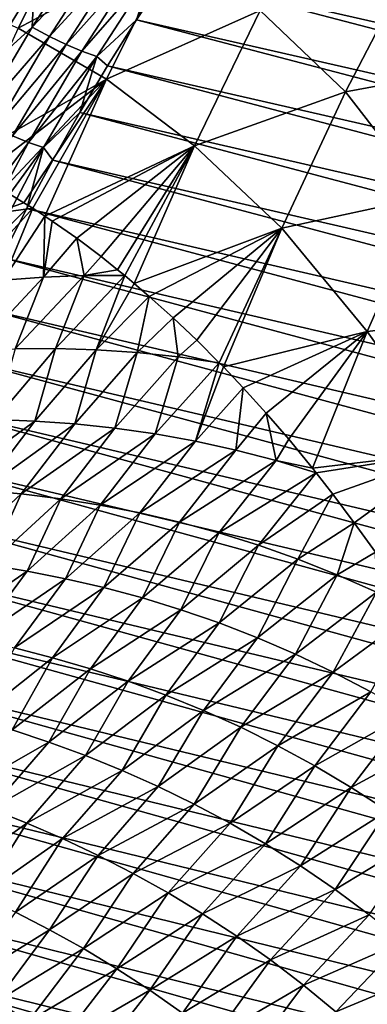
# Model space of a CAD drawing. Header units: metres. Extents: x -46 to 104, y -30 to 30.
# Tile 602 of 656: x 77.42 to 79.25, y 3.78 to 8.96. Entities that reach past the tile are written whole.
import ezdxf

# ---------------------------------------------------------------- set-up
doc = ezdxf.new("R2010")
doc.units = ezdxf.units.M
doc.layers.add('solid_26_000_502_XXX', color=7, linetype='CONTINUOUS')

msp = doc.modelspace()

# ---------------------------------------------------------------- linework, layer by layer
at = {"layer": 'solid_26_000_502_XXX'}
for points in [[(79.227669, 10.51818, 288.030029), (79.415565, 10.720721, 287.935516), (87.667328, 8.642865, 300.300171)], [(79.043839, 10.310176, 288.120575), (79.227669, 10.51818, 288.030029), (87.474876, 8.430816, 300.396057)], [(79.227669, 10.51818, 288.030029), (87.667328, 8.642865, 300.300171), (87.474876, 8.430816, 300.396057)], [(78.864189, 10.096861, 288.207092), (79.043839, 10.310176, 288.120575), (87.286636, 8.213262, 300.487885)], [(79.043839, 10.310176, 288.120575), (87.474876, 8.430816, 300.396057), (87.286636, 8.213262, 300.487885)], [(78.688873, 9.87839, 288.28952), (78.864189, 10.096861, 288.207092), (87.10273, 7.990357, 300.575592)], [(78.864189, 10.096861, 288.207092), (87.286636, 8.213262, 300.487885), (87.10273, 7.990357, 300.575592)], [(78.518005, 9.654922, 288.367798), (78.688873, 9.87839, 288.28952), (86.923286, 7.762259, 300.659058)], [(78.688873, 9.87839, 288.28952), (87.10273, 7.990357, 300.575592), (86.923286, 7.762259, 300.659058)], [(78.351715, 9.42662, 288.441864), (78.518005, 9.654922, 288.367798), (86.748444, 7.529129, 300.738312)], [(78.518005, 9.654922, 288.367798), (86.923286, 7.762259, 300.659058), (86.748444, 7.529129, 300.738312)], [(76.951149, 9.11554, 297.551239), (77.410866, 8.911795, 298.286041), (77.765511, 9.612267, 298.169769)], [(77.765511, 9.612267, 298.169769), (77.410866, 8.911795, 298.286041), (78.226799, 9.348745, 298.891754)], [(78.190125, 9.193648, 288.511688), (78.351715, 9.42662, 288.441864), (86.578316, 7.291133, 300.813202)], [(78.351715, 9.42662, 288.441864), (86.748444, 7.529129, 300.738312), (86.578316, 7.291133, 300.813202)], [(77.484619, 8.917711, 288.190186), (77.788315, 9.385485, 288.064819), (77.877609, 9.334211, 288.139557)], [(77.494957, 9.138919, 288.082581), (77.788315, 9.385485, 288.064819), (77.484619, 8.917711, 288.190186)], [(77.410866, 8.911795, 298.286041), (77.875671, 8.643813, 299.004669), (78.226799, 9.348745, 298.891754)], [(77.484619, 8.917711, 288.190186), (77.877609, 9.334211, 288.139557), (77.57579, 8.868576, 288.264008)], [(77.57579, 8.868576, 288.264008), (77.877609, 9.334211, 288.139557), (77.96373, 9.290092, 288.221954)], [(78.226799, 9.348745, 298.891754), (77.875671, 8.643813, 299.004669), (78.682671, 9.004998, 299.599792)], [(77.57579, 8.868576, 288.264008), (77.96373, 9.290092, 288.221954), (77.663338, 8.82609, 288.345673)], [(77.663338, 8.82609, 288.345673), (77.96373, 9.290092, 288.221954), (78.046219, 9.25371, 288.31134)], [(78.682671, 9.004998, 299.599792), (79.132454, 8.577401, 300.291412), (79.494652, 9.277035, 300.169586)], [(79.494652, 9.277035, 300.169586), (79.132454, 8.577401, 300.291412), (79.900818, 8.719024, 300.860382)], [(77.663338, 8.82609, 288.345673), (78.046219, 9.25371, 288.31134), (77.746796, 8.790812, 288.43457)], [(77.746796, 8.790812, 288.43457), (78.046219, 9.25371, 288.31134), (78.124329, 9.22508, 288.407135)], [(77.746796, 8.790812, 288.43457), (78.124329, 9.22508, 288.407135), (77.825409, 8.762762, 288.530151)], [(77.825409, 8.762762, 288.530151), (78.124329, 9.22508, 288.407135), (78.033348, 8.956178, 288.577179)], [(78.124329, 9.22508, 288.407135), (78.190125, 9.193648, 288.511688), (78.033348, 8.956178, 288.577179)], [(77.106544, 8.722775, 288.141113), (77.399529, 9.201459, 288.025543), (77.494957, 9.138919, 288.082581)], [(78.033348, 8.956178, 288.577179), (78.190125, 9.193648, 288.511688), (86.413025, 7.048439, 300.883759)], [(78.190125, 9.193648, 288.511688), (86.578316, 7.291133, 300.813202), (86.413025, 7.048439, 300.883759)], [(77.106544, 8.722775, 288.141113), (77.494957, 9.138919, 288.082581), (77.204559, 8.663415, 288.19693)], [(77.204559, 8.663415, 288.19693), (77.494957, 9.138919, 288.082581), (77.484619, 8.917711, 288.190186)], [(77.875671, 8.643813, 299.004669), (78.337807, 8.294847, 299.707184), (78.682671, 9.004998, 299.599792)], [(78.682671, 9.004998, 299.599792), (78.337807, 8.294847, 299.707184), (79.132454, 8.577401, 300.291412)], [(77.825409, 8.762762, 288.530151), (78.033348, 8.956178, 288.577179), (77.8815, 8.714382, 288.638306)], [(77.8815, 8.714382, 288.638306), (78.033348, 8.956178, 288.577179), (86.252693, 6.801218, 300.94989)], [(78.033348, 8.956178, 288.577179), (86.413025, 7.048439, 300.883759), (86.252693, 6.801218, 300.94989)], [(77.410866, 8.911795, 298.286041), (77.082664, 8.19588, 298.380493), (77.875671, 8.643813, 299.004669)], [(77.199966, 8.434063, 288.298828), (77.484619, 8.917711, 288.190186), (77.57579, 8.868576, 288.264008)], [(77.204559, 8.663415, 288.19693), (77.484619, 8.917711, 288.190186), (77.199966, 8.434063, 288.298828)], [(77.199966, 8.434063, 288.298828), (77.57579, 8.868576, 288.264008), (77.2929, 8.387187, 288.371826)], [(77.2929, 8.387187, 288.371826), (77.57579, 8.868576, 288.264008), (77.663338, 8.82609, 288.345673)], [(77.2929, 8.387187, 288.371826), (77.663338, 8.82609, 288.345673), (77.381798, 8.346428, 288.452911)], [(77.381798, 8.346428, 288.452911), (77.663338, 8.82609, 288.345673), (77.746796, 8.790812, 288.43457)], [(77.381798, 8.346428, 288.452911), (77.746796, 8.790812, 288.43457), (77.466164, 8.312318, 288.541382)], [(77.466164, 8.312318, 288.541382), (77.746796, 8.790812, 288.43457), (77.825409, 8.762762, 288.530151)], [(77.466164, 8.312318, 288.541382), (77.825409, 8.762762, 288.530151), (77.54525, 8.28488, 288.636719)], [(77.54525, 8.28488, 288.636719), (77.825409, 8.762762, 288.530151), (77.734688, 8.468435, 288.695038)], [(77.825409, 8.762762, 288.530151), (77.8815, 8.714382, 288.638306), (77.734688, 8.468435, 288.695038)], [(77.734688, 8.468435, 288.695038), (77.8815, 8.714382, 288.638306), (86.097427, 6.549646, 301.011536)], [(77.8815, 8.714382, 288.638306), (86.252693, 6.801218, 300.94989), (86.097427, 6.549646, 301.011536)], [(79.132454, 8.577401, 300.291412), (79.559784, 8.026554, 300.968506), (79.900818, 8.719024, 300.860382)], [(77.082664, 8.19588, 298.380493), (77.206978, 8.131665, 298.571777), (77.875671, 8.643813, 299.004669)], [(77.206978, 8.131665, 298.571777), (77.330986, 8.062071, 298.761322), (77.875671, 8.643813, 299.004669)], [(77.330986, 8.062071, 298.761322), (77.441505, 7.995346, 298.92923), (77.875671, 8.643813, 299.004669)], [(77.441505, 7.995346, 298.92923), (77.487778, 7.966094, 298.999207), (77.875671, 8.643813, 299.004669)], [(77.487778, 7.966094, 298.999207), (77.55172, 7.924374, 299.095642), (77.875671, 8.643813, 299.004669)], [(77.875671, 8.643813, 299.004669), (77.55172, 7.924374, 299.095642), (78.337807, 8.294847, 299.707184)], [(78.337807, 8.294847, 299.707184), (78.796806, 7.861213, 300.391052), (79.132454, 8.577401, 300.291412)], [(79.132454, 8.577401, 300.291412), (78.796806, 7.861213, 300.391052), (79.559784, 8.026554, 300.968506)], [(77.54525, 8.28488, 288.636719), (77.734688, 8.468435, 288.695038), (77.593025, 8.218517, 288.747314)], [(77.593025, 8.218517, 288.747314), (77.734688, 8.468435, 288.695038), (85.947342, 6.293901, 301.068695)], [(77.734688, 8.468435, 288.695038), (86.097427, 6.549646, 301.011536), (85.947342, 6.293901, 301.068695)], [(77.119873, 7.85241, 288.543335), (77.381798, 8.346428, 288.452911), (77.466164, 8.312318, 288.541382)], [(77.119873, 7.85241, 288.543335), (77.466164, 8.312318, 288.541382), (77.205078, 7.819526, 288.631439)], [(77.205078, 7.819526, 288.631439), (77.466164, 8.312318, 288.541382), (77.54525, 8.28488, 288.636719)], [(77.205078, 7.819526, 288.631439), (77.54525, 8.28488, 288.636719), (77.284615, 7.792729, 288.726593)], [(77.284615, 7.792729, 288.726593), (77.54525, 8.28488, 288.636719), (77.456612, 7.96481, 288.795105)], [(77.54525, 8.28488, 288.636719), (77.593025, 8.218517, 288.747314), (77.456612, 7.96481, 288.795105)], [(77.55172, 7.924374, 299.095642), (77.590172, 7.898562, 299.153473), (78.337807, 8.294847, 299.707184)], [(77.590172, 7.898562, 299.153473), (77.718903, 7.808134, 299.34613), (78.337807, 8.294847, 299.707184)], [(77.718903, 7.808134, 299.34613), (77.847031, 7.711986, 299.536469), (78.337807, 8.294847, 299.707184)], [(77.847031, 7.711986, 299.536469), (77.93428, 7.642929, 299.665222), (78.337807, 8.294847, 299.707184)], [(77.93428, 7.642929, 299.665222), (77.971443, 7.612621, 299.719879), (78.337807, 8.294847, 299.707184)], [(77.971443, 7.612621, 299.719879), (78.021118, 7.571282, 299.792725), (78.337807, 8.294847, 299.707184)], [(78.337807, 8.294847, 299.707184), (78.021118, 7.571282, 299.792725), (78.796806, 7.861213, 300.391052)], [(77.456612, 7.96481, 288.795105), (77.593025, 8.218517, 288.747314), (85.802536, 6.034164, 301.121307)], [(77.593025, 8.218517, 288.747314), (85.947342, 6.293901, 301.068695), (85.802536, 6.034164, 301.121307)], [(77.271706, 7.93628, 298.771454), (77.441505, 7.995346, 298.92923), (77.330986, 8.062071, 298.761322)], [(78.796806, 7.861213, 300.391052), (79.244728, 7.318923, 301.055145), (79.559784, 8.026554, 300.968506)], [(79.559784, 8.026554, 300.968506), (79.244728, 7.318923, 301.055145), (79.993492, 7.403487, 301.618317)], [(77.271706, 7.93628, 298.771454), (77.487778, 7.966094, 298.999207), (77.441505, 7.995346, 298.92923)], [(77.333382, 7.588347, 299.063385), (77.487778, 7.966094, 298.999207), (77.123314, 7.565822, 298.85022)], [(77.271706, 7.93628, 298.771454), (77.123314, 7.565822, 298.85022), (77.487778, 7.966094, 298.999207)], [(77.284615, 7.792729, 288.726593), (77.456612, 7.96481, 288.795105), (77.325546, 7.707498, 288.838379)], [(77.325546, 7.707498, 288.838379), (77.456612, 7.96481, 288.795105), (85.663124, 5.770618, 301.169312)], [(77.333382, 7.588347, 299.063385), (77.55172, 7.924374, 299.095642), (77.487778, 7.966094, 298.999207)], [(77.544891, 7.603913, 299.27948), (77.55172, 7.924374, 299.095642), (77.333382, 7.588347, 299.063385)], [(77.456612, 7.96481, 288.795105), (85.802536, 6.034164, 301.121307), (85.663124, 5.770618, 301.169312)], [(77.544891, 7.603913, 299.27948), (77.590172, 7.898562, 299.153473), (77.55172, 7.924374, 299.095642)], [(77.544891, 7.603913, 299.27948), (77.718903, 7.808134, 299.34613), (77.590172, 7.898562, 299.153473)], [(78.021118, 7.571282, 299.792725), (78.100662, 7.503087, 299.908875), (78.796806, 7.861213, 300.391052)], [(78.100662, 7.503087, 299.908875), (78.225967, 7.39055, 300.090668), (78.796806, 7.861213, 300.391052)], [(78.225967, 7.39055, 300.090668), (78.350159, 7.27275, 300.269348), (78.796806, 7.861213, 300.391052)], [(78.350159, 7.27275, 300.269348), (78.468414, 7.15464, 300.438019), (78.796806, 7.861213, 300.391052)], [(78.468414, 7.15464, 300.438019), (78.490227, 7.132204, 300.468994), (78.796806, 7.861213, 300.391052)], [(78.796806, 7.861213, 300.391052), (78.490227, 7.132204, 300.468994), (79.244728, 7.318923, 301.055145)], [(77.757706, 7.612211, 299.498413), (77.718903, 7.808134, 299.34613), (77.544891, 7.603913, 299.27948)], [(77.757706, 7.612211, 299.498413), (77.847031, 7.711986, 299.536469), (77.718903, 7.808134, 299.34613)], [(77.757706, 7.612211, 299.498413), (77.93428, 7.642929, 299.665222), (77.847031, 7.711986, 299.536469)], [(77.199921, 7.446768, 288.877106), (77.325546, 7.707498, 288.838379), (85.529198, 5.503452, 301.212708)], [(77.325546, 7.707498, 288.838379), (85.663124, 5.770618, 301.169312), (85.529198, 5.503452, 301.212708)], [(77.757706, 7.612211, 299.498413), (77.395172, 7.227289, 299.361267), (77.60804, 7.228432, 299.572174)], [(77.757706, 7.612211, 299.498413), (77.544891, 7.603913, 299.27948), (77.395172, 7.227289, 299.361267)], [(77.821991, 7.222136, 299.785461), (77.971443, 7.612621, 299.719879), (77.60804, 7.228432, 299.572174)], [(77.757706, 7.612211, 299.498413), (77.60804, 7.228432, 299.572174), (77.971443, 7.612621, 299.719879)], [(77.757706, 7.612211, 299.498413), (77.971443, 7.612621, 299.719879), (77.93428, 7.642929, 299.665222)], [(77.821991, 7.222136, 299.785461), (78.021118, 7.571282, 299.792725), (77.971443, 7.612621, 299.719879)], [(77.544891, 7.603913, 299.27948), (77.183502, 7.21899, 299.152893), (77.395172, 7.227289, 299.361267)], [(77.544891, 7.603913, 299.27948), (77.333382, 7.588347, 299.063385), (77.183502, 7.21899, 299.152893)], [(77.821991, 7.222136, 299.785461), (78.100662, 7.503087, 299.908875), (78.021118, 7.571282, 299.792725)], [(78.036896, 7.20809, 300.001007), (78.100662, 7.503087, 299.908875), (77.821991, 7.222136, 299.785461)], [(78.036896, 7.20809, 300.001007), (78.225967, 7.39055, 300.090668), (78.100662, 7.503087, 299.908875)], [(77.079834, 7.182809, 288.911255), (77.199921, 7.446768, 288.877106), (85.400848, 5.232853, 301.251434)], [(77.199921, 7.446768, 288.877106), (85.529198, 5.503452, 301.212708), (85.400848, 5.232853, 301.251434)], [(79.244728, 7.318923, 301.055145), (79.694481, 6.687818, 301.691925), (79.993492, 7.403487, 301.618317)], [(78.252602, 7.185979, 300.218628), (78.225967, 7.39055, 300.090668), (78.036896, 7.20809, 300.001007)], [(78.252602, 7.185979, 300.218628), (78.350159, 7.27275, 300.269348), (78.225967, 7.39055, 300.090668)], [(78.490227, 7.132204, 300.468994), (78.59462, 7.021996, 300.616486), (79.244728, 7.318923, 301.055145)], [(78.59462, 7.021996, 300.616486), (78.714714, 6.889296, 300.784698), (79.244728, 7.318923, 301.055145)], [(78.714714, 6.889296, 300.784698), (78.833145, 6.751977, 300.949066), (79.244728, 7.318923, 301.055145)], [(78.833145, 6.751977, 300.949066), (78.958374, 6.599613, 301.121063), (79.244728, 7.318923, 301.055145)], [(79.244728, 7.318923, 301.055145), (78.958374, 6.599613, 301.121063), (79.694481, 6.687818, 301.691925)], [(78.252602, 7.185979, 300.218628), (78.468414, 7.15464, 300.438019), (78.350159, 7.27275, 300.269348)], [(77.60804, 7.228432, 299.572174), (77.290489, 6.856119, 299.504639), (77.499443, 6.848125, 299.704315)], [(77.60804, 7.228432, 299.572174), (77.395172, 7.227289, 299.361267), (77.290489, 6.856119, 299.504639)], [(77.821991, 7.222136, 299.785461), (77.60804, 7.228432, 299.572174), (77.499443, 6.848125, 299.704315)], [(77.821991, 7.222136, 299.785461), (77.499443, 6.848125, 299.704315), (77.709274, 6.833004, 299.905945)], [(78.036896, 7.20809, 300.001007), (77.821991, 7.222136, 299.785461), (77.709274, 6.833004, 299.905945)], [(78.036896, 7.20809, 300.001007), (77.709274, 6.833004, 299.905945), (77.919846, 6.810472, 300.109406)], [(78.252602, 7.185979, 300.218628), (78.036896, 7.20809, 300.001007), (77.919846, 6.810472, 300.109406)], [(76.96537, 6.915815, 288.940796), (77.079834, 7.182809, 288.911255), (85.278175, 4.959013, 301.285492)], [(77.079834, 7.182809, 288.911255), (85.400848, 5.232853, 301.251434), (85.278175, 4.959013, 301.285492)], [(78.252602, 7.185979, 300.218628), (77.919846, 6.810472, 300.109406), (78.131004, 6.78024, 300.314484)], [(78.252602, 7.185979, 300.218628), (78.131004, 6.78024, 300.314484), (78.468414, 7.15464, 300.438019)], [(78.342606, 6.74201, 300.521088), (78.468414, 7.15464, 300.438019), (78.131004, 6.78024, 300.314484)], [(78.342606, 6.74201, 300.521088), (78.490227, 7.132204, 300.468994), (78.468414, 7.15464, 300.438019)], [(78.342606, 6.74201, 300.521088), (78.59462, 7.021996, 300.616486), (78.490227, 7.132204, 300.468994)], [(78.554482, 6.695476, 300.728943), (78.59462, 7.021996, 300.616486), (78.342606, 6.74201, 300.521088)], [(78.554482, 6.695476, 300.728943), (78.714714, 6.889296, 300.784698), (78.59462, 7.021996, 300.616486)], [(76.856613, 6.645979, 288.965698), (76.96537, 6.915815, 288.940796), (85.161263, 4.682126, 301.31485)], [(76.96537, 6.915815, 288.940796), (85.278175, 4.959013, 301.285492), (85.161263, 4.682126, 301.31485)], [(78.766449, 6.640325, 300.937897), (78.714714, 6.889296, 300.784698), (78.554482, 6.695476, 300.728943)], [(78.766449, 6.640325, 300.937897), (78.833145, 6.751977, 300.949066), (78.714714, 6.889296, 300.784698)], [(77.499443, 6.848125, 299.704315), (77.290489, 6.856119, 299.504639), (77.015938, 6.495474, 299.505798)], [(77.499443, 6.848125, 299.704315), (77.015938, 6.495474, 299.505798), (77.221558, 6.483478, 299.69455)], [(77.709274, 6.833004, 299.905945), (77.499443, 6.848125, 299.704315), (77.221558, 6.483478, 299.69455)], [(77.709274, 6.833004, 299.905945), (77.221558, 6.483478, 299.69455), (77.427963, 6.464763, 299.884918)], [(77.919846, 6.810472, 300.109406), (77.709274, 6.833004, 299.905945), (77.427963, 6.464763, 299.884918)], [(77.919846, 6.810472, 300.109406), (77.427963, 6.464763, 299.884918), (77.635002, 6.43907, 300.076813)], [(78.131004, 6.78024, 300.314484), (77.919846, 6.810472, 300.109406), (77.635002, 6.43907, 300.076813)], [(78.131004, 6.78024, 300.314484), (77.635002, 6.43907, 300.076813), (77.842537, 6.406134, 300.270081)], [(78.342606, 6.74201, 300.521088), (78.131004, 6.78024, 300.314484), (77.842537, 6.406134, 300.270081)], [(78.342606, 6.74201, 300.521088), (77.842537, 6.406134, 300.270081), (78.050415, 6.365681, 300.464569)], [(78.554482, 6.695476, 300.728943), (78.342606, 6.74201, 300.521088), (78.050415, 6.365681, 300.464569)], [(78.766449, 6.640325, 300.937897), (78.958374, 6.599613, 301.121063), (78.833145, 6.751977, 300.949066)], [(78.554482, 6.695476, 300.728943), (78.050415, 6.365681, 300.464569), (78.258461, 6.31743, 300.660065)], [(78.766449, 6.640325, 300.937897), (78.554482, 6.695476, 300.728943), (78.258461, 6.31743, 300.660065)], [(78.958374, 6.599613, 301.121063), (78.977806, 6.575292, 301.147583), (79.694481, 6.687818, 301.691925)], [(78.977806, 6.575292, 301.147583), (79.06488, 6.463957, 301.2659), (79.694481, 6.687818, 301.691925)], [(79.06488, 6.463957, 301.2659), (79.177963, 6.313592, 301.418121), (79.694481, 6.687818, 301.691925)], [(79.177963, 6.313592, 301.418121), (79.288971, 6.159326, 301.565979), (79.694481, 6.687818, 301.691925)], [(76.753639, 6.373497, 288.985962), (76.856613, 6.645979, 288.965698), (85.050186, 4.402388, 301.339508)], [(76.856613, 6.645979, 288.965698), (85.161263, 4.682126, 301.31485), (85.050186, 4.402388, 301.339508)], [(78.766449, 6.640325, 300.937897), (78.258461, 6.31743, 300.660065), (78.466499, 6.261091, 300.856384)], [(78.766449, 6.640325, 300.937897), (78.466499, 6.261091, 300.856384), (78.977806, 6.575292, 301.147583)], [(78.766449, 6.640325, 300.937897), (78.977806, 6.575292, 301.147583), (78.958374, 6.599613, 301.121063)], [(78.674347, 6.196372, 301.053284), (78.977806, 6.575292, 301.147583), (78.466499, 6.261091, 300.856384)], [(78.674347, 6.196372, 301.053284), (79.06488, 6.463957, 301.2659), (78.977806, 6.575292, 301.147583)], [(77.427963, 6.464763, 299.884918), (77.221558, 6.483478, 299.69455), (77.055214, 6.118219, 299.807739)], [(77.427963, 6.464763, 299.884918), (77.055214, 6.118219, 299.807739), (77.256477, 6.091945, 299.98645)], [(77.635002, 6.43907, 300.076813), (77.427963, 6.464763, 299.884918), (77.256477, 6.091945, 299.98645)], [(77.635002, 6.43907, 300.076813), (77.256477, 6.091945, 299.98645), (77.458183, 6.059089, 300.166229)], [(77.842537, 6.406134, 300.270081), (77.635002, 6.43907, 300.076813), (77.458183, 6.059089, 300.166229)], [(78.881798, 6.122973, 301.250549), (79.06488, 6.463957, 301.2659), (78.674347, 6.196372, 301.053284)], [(78.881798, 6.122973, 301.250549), (79.177963, 6.313592, 301.418121), (79.06488, 6.463957, 301.2659)], [(76.656532, 6.098569, 289.001587), (76.753639, 6.373497, 288.985962), (84.94503, 4.119998, 301.359375)], [(76.753639, 6.373497, 288.985962), (85.050186, 4.402388, 301.339508), (84.94503, 4.119998, 301.359375)], [(77.842537, 6.406134, 300.270081), (77.458183, 6.059089, 300.166229), (77.660179, 6.019413, 300.347015)], [(78.050415, 6.365681, 300.464569), (77.842537, 6.406134, 300.270081), (77.660179, 6.019413, 300.347015)], [(78.050415, 6.365681, 300.464569), (77.660179, 6.019413, 300.347015), (77.86232, 5.97267, 300.528595)], [(78.258461, 6.31743, 300.660065), (78.050415, 6.365681, 300.464569), (77.86232, 5.97267, 300.528595)], [(78.258461, 6.31743, 300.660065), (77.86232, 5.97267, 300.528595), (78.064423, 5.918603, 300.710815)], [(78.466499, 6.261091, 300.856384), (78.258461, 6.31743, 300.660065), (78.064423, 5.918603, 300.710815)], [(79.088631, 6.040597, 301.447906), (79.177963, 6.313592, 301.418121), (78.881798, 6.122973, 301.250549)], [(79.088631, 6.040597, 301.447906), (79.288971, 6.159326, 301.565979), (79.177963, 6.313592, 301.418121)], [(78.466499, 6.261091, 300.856384), (78.064423, 5.918603, 300.710815), (78.266312, 5.856956, 300.893494)], [(78.674347, 6.196372, 301.053284), (78.466499, 6.261091, 300.856384), (78.266312, 5.856956, 300.893494)], [(78.674347, 6.196372, 301.053284), (78.266312, 5.856956, 300.893494), (78.467796, 5.787465, 301.076385)], [(78.881798, 6.122973, 301.250549), (78.674347, 6.196372, 301.053284), (78.467796, 5.787465, 301.076385)], [(79.294617, 5.948942, 301.64502), (79.288971, 6.159326, 301.565979), (79.088631, 6.040597, 301.447906)], [(78.881798, 6.122973, 301.250549), (78.467796, 5.787465, 301.076385), (78.668671, 5.709861, 301.259277)], [(79.088631, 6.040597, 301.447906), (78.881798, 6.122973, 301.250549), (78.668671, 5.709861, 301.259277)], [(76.565346, 5.821393, 289.012543), (76.656532, 6.098569, 289.001587), (84.845871, 3.835154, 301.374512)], [(76.656532, 6.098569, 289.001587), (84.94503, 4.119998, 301.359375), (84.845871, 3.835154, 301.374512)], [(77.458183, 6.059089, 300.166229), (77.256477, 6.091945, 299.98645), (76.993965, 5.73852, 300.025177)], [(77.458183, 6.059089, 300.166229), (76.993965, 5.73852, 300.025177), (77.193115, 5.700543, 300.195587)], [(77.660179, 6.019413, 300.347015), (77.458183, 6.059089, 300.166229), (77.193115, 5.700543, 300.195587)], [(77.660179, 6.019413, 300.347015), (77.193115, 5.700543, 300.195587), (77.392426, 5.656042, 300.366669)], [(77.86232, 5.97267, 300.528595), (77.660179, 6.019413, 300.347015), (77.392426, 5.656042, 300.366669)], [(79.088631, 6.040597, 301.447906), (78.668671, 5.709861, 301.259277), (78.868721, 5.623879, 301.441864)], [(79.294617, 5.948942, 301.64502), (79.088631, 6.040597, 301.447906), (78.868721, 5.623879, 301.441864)], [(77.86232, 5.97267, 300.528595), (77.392426, 5.656042, 300.366669), (77.591721, 5.604786, 300.538239)], [(78.064423, 5.918603, 300.710815), (77.86232, 5.97267, 300.528595), (77.591721, 5.604786, 300.538239)], [(78.064423, 5.918603, 300.710815), (77.591721, 5.604786, 300.538239), (77.790833, 5.54654, 300.710144)], [(78.266312, 5.856956, 300.893494), (78.064423, 5.918603, 300.710815), (77.790833, 5.54654, 300.710144)], [(79.294617, 5.948942, 301.64502), (78.868721, 5.623879, 301.441864), (79.067703, 5.529252, 301.623932)], [(79.294617, 5.948942, 301.64502), (79.067703, 5.529252, 301.623932), (79.499451, 5.847566, 301.841583)], [(78.266312, 5.856956, 300.893494), (77.790833, 5.54654, 300.710144), (77.989571, 5.481064, 300.882202)], [(78.467796, 5.787465, 301.076385), (78.266312, 5.856956, 300.893494), (77.989571, 5.481064, 300.882202)], [(79.265366, 5.425716, 301.805084), (79.499451, 5.847566, 301.841583), (79.067703, 5.529252, 301.623932)], [(76.480164, 5.542171, 289.018799), (76.565346, 5.821393, 289.012543), (84.752777, 3.548059, 301.384888)], [(76.565346, 5.821393, 289.012543), (84.845871, 3.835154, 301.374512), (84.752777, 3.548059, 301.384888)], [(78.467796, 5.787465, 301.076385), (77.989571, 5.481064, 300.882202), (78.187737, 5.408112, 301.054199)], [(78.668671, 5.709861, 301.259277), (78.467796, 5.787465, 301.076385), (78.187737, 5.408112, 301.054199)], [(78.668671, 5.709861, 301.259277), (78.187737, 5.408112, 301.054199), (78.385124, 5.327437, 301.225891)], [(78.868721, 5.623879, 301.441864), (78.668671, 5.709861, 301.259277), (78.385124, 5.327437, 301.225891)], [(77.591721, 5.604786, 300.538239), (77.392426, 5.656042, 300.366669), (77.18679, 5.282647, 300.457977)], [(77.591721, 5.604786, 300.538239), (77.18679, 5.282647, 300.457977), (77.380188, 5.225067, 300.617554)], [(77.790833, 5.54654, 300.710144), (77.591721, 5.604786, 300.538239), (77.380188, 5.225067, 300.617554)], [(78.868721, 5.623879, 301.441864), (78.385124, 5.327437, 301.225891), (78.581497, 5.238792, 301.397034)], [(79.067703, 5.529252, 301.623932), (78.868721, 5.623879, 301.441864), (78.581497, 5.238792, 301.397034)], [(76.401031, 5.261107, 289.020386), (76.480164, 5.542171, 289.018799), (84.665817, 3.258916, 301.390503)], [(76.480164, 5.542171, 289.018799), (84.752777, 3.548059, 301.384888), (84.665817, 3.258916, 301.390503)], [(77.790833, 5.54654, 300.710144), (77.380188, 5.225067, 300.617554), (77.573181, 5.160936, 300.77713)], [(77.989571, 5.481064, 300.882202), (77.790833, 5.54654, 300.710144), (77.573181, 5.160936, 300.77713)], [(79.067703, 5.529252, 301.623932), (78.581497, 5.238792, 301.397034), (78.776611, 5.141931, 301.567352)], [(79.265366, 5.425716, 301.805084), (79.067703, 5.529252, 301.623932), (78.776611, 5.141931, 301.567352)], [(77.989571, 5.481064, 300.882202), (77.573181, 5.160936, 300.77713), (77.765579, 5.09004, 300.936462)], [(78.187737, 5.408112, 301.054199), (77.989571, 5.481064, 300.882202), (77.765579, 5.09004, 300.936462)], [(78.187737, 5.408112, 301.054199), (77.765579, 5.09004, 300.936462), (77.957184, 5.012163, 301.095367)], [(78.385124, 5.327437, 301.225891), (78.187737, 5.408112, 301.054199), (77.957184, 5.012163, 301.095367)], [(79.265366, 5.425716, 301.805084), (78.776611, 5.141931, 301.567352), (78.970207, 5.036613, 301.736542)], [(79.461433, 5.313016, 301.985016), (79.265366, 5.425716, 301.805084), (78.970207, 5.036613, 301.736542)], [(78.385124, 5.327437, 301.225891), (77.957184, 5.012163, 301.095367), (78.147766, 4.927087, 301.253601)], [(78.581497, 5.238792, 301.397034), (78.385124, 5.327437, 301.225891), (78.147766, 4.927087, 301.253601)], [(79.461433, 5.313016, 301.985016), (78.970207, 5.036613, 301.736542), (79.162003, 4.922605, 301.904236)], [(79.655624, 5.190908, 302.163361), (79.461433, 5.313016, 301.985016), (79.162003, 4.922605, 301.904236)], [(76.328026, 4.978405, 289.017273), (76.401031, 5.261107, 289.020386), (84.585045, 2.96793, 301.391327)], [(76.401031, 5.261107, 289.020386), (84.665817, 3.258916, 301.390503), (84.585045, 2.96793, 301.391327)], [(78.581497, 5.238792, 301.397034), (78.147766, 4.927087, 301.253601), (78.337105, 4.834596, 301.41098)], [(78.776611, 5.141931, 301.567352), (78.581497, 5.238792, 301.397034), (78.337105, 4.834596, 301.41098)], [(77.573181, 5.160936, 300.77713), (77.380188, 5.225067, 300.617554), (77.078545, 4.878062, 300.640411)], [(79.655624, 5.190908, 302.163361), (79.162003, 4.922605, 301.904236), (79.351707, 4.799684, 302.070068)], [(77.573181, 5.160936, 300.77713), (77.078545, 4.878062, 300.640411), (77.268036, 4.809804, 300.790161)], [(77.765579, 5.09004, 300.936462), (77.573181, 5.160936, 300.77713), (77.268036, 4.809804, 300.790161)], [(78.776611, 5.141931, 301.567352), (78.337105, 4.834596, 301.41098), (78.524948, 4.734476, 301.567169)], [(78.970207, 5.036613, 301.736542), (78.776611, 5.141931, 301.567352), (78.524948, 4.734476, 301.567169)], [(77.765579, 5.09004, 300.936462), (77.268036, 4.809804, 300.790161), (77.456764, 4.735144, 300.939362)], [(77.957184, 5.012163, 301.095367), (77.765579, 5.09004, 300.936462), (77.456764, 4.735144, 300.939362)], [(78.970207, 5.036613, 301.736542), (78.524948, 4.734476, 301.567169), (78.711037, 4.626519, 301.721924)], [(79.162003, 4.922605, 301.904236), (78.970207, 5.036613, 301.736542), (78.711037, 4.626519, 301.721924)], [(76.261185, 4.694271, 289.009491), (76.328026, 4.978405, 289.017273), (84.510521, 2.675307, 301.38736)], [(76.328026, 4.978405, 289.017273), (84.585045, 2.96793, 301.391327), (84.510521, 2.675307, 301.38736)], [(77.957184, 5.012163, 301.095367), (77.456764, 4.735144, 300.939362), (77.644508, 4.653885, 301.08786)], [(78.147766, 4.927087, 301.253601), (77.957184, 5.012163, 301.095367), (77.644508, 4.653885, 301.08786)], [(78.147766, 4.927087, 301.253601), (77.644508, 4.653885, 301.08786), (77.831055, 4.565831, 301.235413)], [(78.337105, 4.834596, 301.41098), (78.147766, 4.927087, 301.253601), (77.831055, 4.565831, 301.235413)], [(79.162003, 4.922605, 301.904236), (78.711037, 4.626519, 301.721924), (78.895081, 4.510527, 301.874908)], [(79.351707, 4.799684, 302.070068), (79.162003, 4.922605, 301.904236), (78.895081, 4.510527, 301.874908)], [(78.337105, 4.834596, 301.41098), (77.831055, 4.565831, 301.235413), (78.016159, 4.470787, 301.381805)], [(78.524948, 4.734476, 301.567169), (78.337105, 4.834596, 301.41098), (78.016159, 4.470787, 301.381805)], [(77.034325, 4.434936, 300.876892), (77.456764, 4.735144, 300.939362), (77.268036, 4.809804, 300.790161)], [(79.351707, 4.799684, 302.070068), (78.895081, 4.510527, 301.874908), (79.076782, 4.386314, 302.025757)], [(79.538986, 4.667643, 302.233673), (79.351707, 4.799684, 302.070068), (79.076782, 4.386314, 302.025757)], [(77.034325, 4.434936, 300.876892), (77.216507, 4.35458, 301.014191), (77.456764, 4.735144, 300.939362)], [(77.216507, 4.35458, 301.014191), (77.644508, 4.653885, 301.08786), (77.456764, 4.735144, 300.939362)], [(78.524948, 4.734476, 301.567169), (78.016159, 4.470787, 301.381805), (78.199562, 4.368561, 301.526764)], [(78.711037, 4.626519, 301.721924), (78.524948, 4.734476, 301.567169), (78.199562, 4.368561, 301.526764)], [(76.200562, 4.408911, 288.99704), (76.261185, 4.694271, 289.009491), (84.442299, 2.381253, 301.378632)], [(76.261185, 4.694271, 289.009491), (84.510521, 2.675307, 301.38736), (84.442299, 2.381253, 301.378632)], [(79.538986, 4.667643, 302.233673), (79.076782, 4.386314, 302.025757), (79.255821, 4.25371, 302.174103)], [(77.216507, 4.35458, 301.014191), (77.397446, 4.268083, 301.150391), (77.644508, 4.653885, 301.08786)], [(77.397446, 4.268083, 301.150391), (77.831055, 4.565831, 301.235413), (77.644508, 4.653885, 301.08786)], [(78.711037, 4.626519, 301.721924), (78.199562, 4.368561, 301.526764), (78.380997, 4.258969, 301.670013)], [(78.895081, 4.510527, 301.874908), (78.711037, 4.626519, 301.721924), (78.380997, 4.258969, 301.670013)], [(77.397446, 4.268083, 301.150391), (77.57692, 4.175277, 301.285339), (77.831055, 4.565831, 301.235413)], [(77.57692, 4.175277, 301.285339), (78.016159, 4.470787, 301.381805), (77.831055, 4.565831, 301.235413)], [(78.895081, 4.510527, 301.874908), (78.380997, 4.258969, 301.670013), (78.560165, 4.141834, 301.811279)], [(79.076782, 4.386314, 302.025757), (78.895081, 4.510527, 301.874908), (78.560165, 4.141834, 301.811279)], [(77.57692, 4.175277, 301.285339), (77.754669, 4.075995, 301.418732), (78.016159, 4.470787, 301.381805)], [(77.754669, 4.075995, 301.418732), (78.199562, 4.368561, 301.526764), (78.016159, 4.470787, 301.381805)], [(76.146202, 4.122533, 288.979919), (76.200562, 4.408911, 288.99704), (84.380432, 2.085978, 301.365112)], [(76.200562, 4.408911, 288.99704), (84.442299, 2.381253, 301.378632), (84.380432, 2.085978, 301.365112)], [(77.754669, 4.075995, 301.418732), (77.930443, 3.970078, 301.550415), (78.199562, 4.368561, 301.526764)], [(77.930443, 3.970078, 301.550415), (78.380997, 4.258969, 301.670013), (78.199562, 4.368561, 301.526764)], [(79.076782, 4.386314, 302.025757), (78.560165, 4.141834, 301.811279), (78.736771, 4.016996, 301.950165)], [(79.255821, 4.25371, 302.174103), (79.076782, 4.386314, 302.025757), (78.736771, 4.016996, 301.950165)], [(77.124344, 3.894593, 301.20813), (77.57692, 4.175277, 301.285339), (77.397446, 4.268083, 301.150391)], [(77.930443, 3.970078, 301.550415), (78.103958, 3.857375, 301.680023), (78.380997, 4.258969, 301.670013)], [(78.103958, 3.857375, 301.680023), (78.560165, 4.141834, 301.811279), (78.380997, 4.258969, 301.670013)], [(79.255821, 4.25371, 302.174103), (78.736771, 4.016996, 301.950165), (78.910484, 3.88431, 302.086365)], [(79.43187, 4.112567, 302.31958), (79.255821, 4.25371, 302.174103), (78.910484, 3.88431, 302.086365)], [(77.124344, 3.894593, 301.20813), (77.296364, 3.797805, 301.330658), (77.57692, 4.175277, 301.285339)], [(77.296364, 3.797805, 301.330658), (77.754669, 4.075995, 301.418732), (77.57692, 4.175277, 301.285339)], [(78.103958, 3.857375, 301.680023), (78.274925, 3.737743, 301.807343), (78.560165, 4.141834, 301.811279)], [(78.274925, 3.737743, 301.807343), (78.736771, 4.016996, 301.950165), (78.560165, 4.141834, 301.811279)], [(76.098145, 3.835345, 288.95813), (76.146202, 4.122533, 288.979919), (84.324959, 1.78969, 301.346863)], [(76.146202, 4.122533, 288.979919), (84.380432, 2.085978, 301.365112), (84.324959, 1.78969, 301.346863)], [(79.43187, 4.112567, 302.31958), (78.910484, 3.88431, 302.086365), (79.080963, 3.743653, 302.219452)], [(79.604568, 3.962765, 302.4617), (79.43187, 4.112567, 302.31958), (79.080963, 3.743653, 302.219452)], [(77.296364, 3.797805, 301.330658), (77.4664, 3.695085, 301.451385), (77.754669, 4.075995, 301.418732)], [(77.4664, 3.695085, 301.451385), (77.930443, 3.970078, 301.550415), (77.754669, 4.075995, 301.418732)], [(78.274925, 3.737743, 301.807343), (78.443039, 3.611058, 301.932007), (78.736771, 4.016996, 301.950165)], [(78.443039, 3.611058, 301.932007), (78.910484, 3.88431, 302.086365), (78.736771, 4.016996, 301.950165)], [(77.4664, 3.695085, 301.451385), (77.634193, 3.586302, 301.570007), (77.930443, 3.970078, 301.550415)], [(77.634193, 3.586302, 301.570007), (78.103958, 3.857375, 301.680023), (77.930443, 3.970078, 301.550415)], [(79.604568, 3.962765, 302.4617), (79.080963, 3.743653, 302.219452), (79.247841, 3.594929, 302.34906)], [(78.443039, 3.611058, 301.932007), (78.607956, 3.477211, 302.053711), (78.910484, 3.88431, 302.086365)], [(78.607956, 3.477211, 302.053711), (79.080963, 3.743653, 302.219452), (78.910484, 3.88431, 302.086365)], [(76.056419, 3.547557, 288.931732), (76.098145, 3.835345, 288.95813), (84.275917, 1.492599, 301.323853)], [(76.098145, 3.835345, 288.95813), (84.324959, 1.78969, 301.346863), (84.275917, 1.492599, 301.323853)], [(77.634193, 3.586302, 301.570007), (77.799461, 3.471338, 301.686371), (78.103958, 3.857375, 301.680023)], [(77.799461, 3.471338, 301.686371), (78.274925, 3.737743, 301.807343), (78.103958, 3.857375, 301.680023)], [(76.990105, 3.434718, 301.373199), (77.4664, 3.695085, 301.451385), (77.296364, 3.797805, 301.330658)]]:
    msp.add_3dface(points, dxfattribs=at)

doc.saveas('drawing.dxf')
